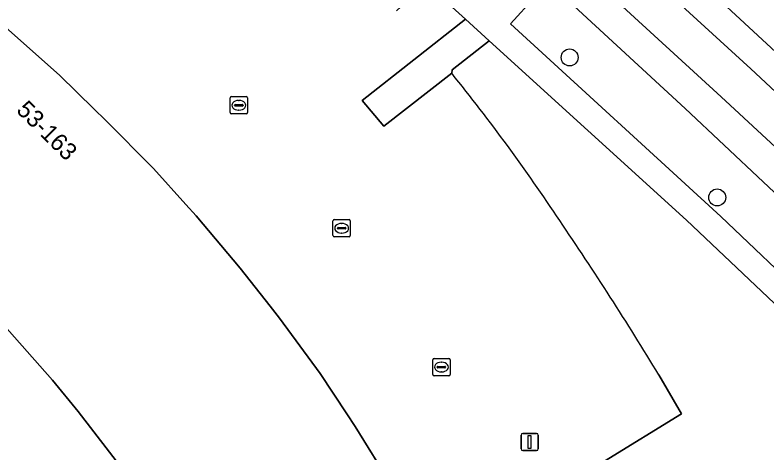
# Model space of a CAD drawing. Extents: x 159039 to 160102, y 381214 to 382524.
# Drawn here: x 159664.52 to 159707.98, y 382042.56 to 382067.88 of the extents above; entities that cross this region are included whole.
import ezdxf

# ---------------------------------------------------------------- set-up
doc = ezdxf.new("R2010")
doc.units = 0
for name, color, linetype in [('IMGEO_Boom', 7, 'Continuous'), ('IMGEO_Erf', 7, 'Continuous'), ('IMGEO_Groenvoorziening', 7, 'Continuous'), ('IMGEO_Kolk', 7, 'Continuous'), ('IMGEO_Lichtmast', 7, 'Continuous'), ('IMGEO_Pand', 7, 'Continuous'), ('IMGEO_Pand_nummerreeks', 7, 'Continuous'), ('IMGEO_Parkeervlak_open', 7, 'Continuous'), ('IMGEO_Rijbaan_lokaal_gesloten', 7, 'Continuous'), ('IMGEO_Voetpad_open', 7, 'Continuous')]:
    doc.layers.add(name, color=color, linetype=linetype)

msp = doc.modelspace()

# ---------------------------------------------------------------- linework, layer by layer
at = {"layer": 'IMGEO_Boom'}
for centre in [(159696.573, 382065.428), (159705.102, 382057.333)]:
    msp.add_circle(centre, 0.489, dxfattribs=at)
at = {"layer": 'IMGEO_Erf'}
for points in [[(159690.554, 382067.639), (159688.261, 382069.726), (159686.566, 382068.116)], [(159663.633, 382067.466), (159667.1, 382064.407), (159669.096, 382062.444), (159669.728, 382061.823), (159672.532, 382059.003), (159674.392, 382056.923), (159674.984, 382056.261), (159677.543, 382053.232), (159679.259, 382051.038), (159679.8, 382050.346), (159682.157, 382047.152), (159683.695, 382044.818), (159684.177, 382044.087), (159686.281, 382040.699)], [(159689.757, 382064.512), (159685.845, 382061.447), (159684.587, 382062.934), (159690.554, 382067.639)], [(159670.884, 382041.434), (159668.163, 382044.96), (159666.692, 382046.765), (159663.754, 382050.087), (159662.166, 382051.773), (159658.981, 382054.896), (159657.278, 382056.459), (159655.364, 382058.083), (159654.441, 382058.862), (159653.676, 382057.955), (159653.497, 382058.107), (159649.503, 382053.355), (159650.964, 382051.914), (159649.553, 382050.282), (159645.707, 382054.062), (159643.887, 382052.217), (159668.062, 382028.432)], [(159689.685, 382036.6), (159703.045, 382044.821), (159701.732, 382047.071)]]:
    msp.add_lwpolyline(points, dxfattribs=at)
for centre, radius, start, end in [((159601.354, 381993.191), 113.586, 33.5662, 38.8954), ((159522.349, 381938.108), 209.883, 31.27584, 34.17124)]:
    msp.add_arc(centre, radius, start, end, dxfattribs=at)
at = {"layer": 'IMGEO_Groenvoorziening'}
msp.add_lwpolyline([(159716.78, 382049.747), (159703.251, 382062.478), (159695.343, 382069.771), (159694.568, 382068.921), (159693.152, 382067.367), (159705.301, 382056.221), (159710.446, 382051.338), (159716.04, 382045.936), (159728.868, 382033.091), (159731.329, 382035.475)], close=True, dxfattribs=at)
for points in [[(159715.546, 382044.267), (159715.344, 382044.464), (159714.134, 382045.646), (159709.488, 382050.186), (159703.319, 382056.019), (159691.923, 382066.392), (159689.794, 382064.716), (159689.757, 382064.512)], [(159701.732, 382047.071), (159703.045, 382044.821), (159689.685, 382036.6), (159689.558, 382036.487), (159688.708, 382035.978), (159688.264, 382036.808), (159677.524, 382030.838), (159683.889, 382019.768), (159685.528, 382020.709), (159715.546, 382044.267)]]:
    msp.add_lwpolyline(points, dxfattribs=at)
for centre, radius, start, end in [((159601.354, 381993.191), 113.586, 33.5662, 38.8954), ((159522.349, 381938.108), 209.883, 31.27584, 34.17124)]:
    msp.add_arc(centre, radius, start, end, dxfattribs=at)
at = {"layer": 'IMGEO_Kolk'}
for p, q in [((159677.03, 382063.159), (159677.882, 382063.159)), ((159676.955, 382062.233), (159676.955, 382063.085)), ((159677.257, 382062.702), (159677.655, 382062.702)), ((159677.443, 382062.939), (159677.468, 382062.939)), ((159677.956, 382063.085), (159677.956, 382062.233)), ((159677.214, 382062.653), (159677.214, 382062.665)), ((159677.652, 382062.616), (159677.254, 382062.616)), ((159677.466, 382062.379), (159677.441, 382062.379)), ((159677.698, 382062.665), (159677.698, 382062.653)), ((159677.882, 382062.159), (159677.03, 382062.159)), ((159682.898, 382055.124), (159682.898, 382055.976)), ((159682.973, 382056.05), (159683.825, 382056.05)), ((159683.386, 382055.83), (159683.411, 382055.83)), ((159683.899, 382055.976), (159683.899, 382055.124)), ((159683.157, 382055.544), (159683.157, 382055.556)), ((159683.595, 382055.507), (159683.197, 382055.507)), ((159683.2, 382055.593), (159683.598, 382055.593)), ((159683.641, 382055.556), (159683.641, 382055.544)), ((159683.825, 382055.05), (159682.973, 382055.05)), ((159683.409, 382055.27), (159683.384, 382055.27)), ((159688.663, 382047.095), (159688.663, 382047.947)), ((159688.738, 382048.021), (159689.59, 382048.021)), ((159689.664, 382047.947), (159689.664, 382047.095)), ((159688.922, 382047.515), (159688.922, 382047.527)), ((159689.36, 382047.478), (159688.962, 382047.478)), ((159688.965, 382047.564), (159689.363, 382047.564)), ((159689.151, 382047.801), (159689.176, 382047.801)), ((159689.406, 382047.527), (159689.406, 382047.515)), ((159689.174, 382047.241), (159689.149, 382047.241)), ((159689.59, 382047.021), (159688.738, 382047.021))]:
    msp.add_line(p, q, dxfattribs=at)
for points in [[(159677.03, 382063.159), (159677.882, 382063.159)], [(159676.955, 382062.233), (159676.955, 382063.085)], [(159677.956, 382063.085), (159677.956, 382062.233)], [(159677.882, 382062.159), (159677.03, 382062.159)], [(159682.898, 382055.124), (159682.898, 382055.976)], [(159682.973, 382056.05), (159683.825, 382056.05)], [(159683.899, 382055.976), (159683.899, 382055.124)], [(159683.825, 382055.05), (159682.973, 382055.05)], [(159688.663, 382047.095), (159688.663, 382047.947)], [(159688.738, 382048.021), (159689.59, 382048.021)], [(159689.664, 382047.947), (159689.664, 382047.095)], [(159689.59, 382047.021), (159688.738, 382047.021)]]:
    msp.add_lwpolyline(points, dxfattribs=at)
for centre, radius, start, end in [((159677.032, 382063.083), 0.0765, 91.552, 178.448), ((159677.032, 382063.083), 0.0765, 91.552, 178.448), ((159677.88, 382063.083), 0.0765, 1.552, 88.448), ((159677.88, 382063.083), 0.0765, 1.552, 88.448), ((159677.254, 382062.662), 0.0403, 85.8775, 175.7526), ((159677.659, 382062.664), 0.0386, 1.7309, 96.639), ((159677.032, 382062.235), 0.0765, 181.552, 268.448), ((159677.032, 382062.235), 0.0765, 181.552, 268.448), ((159677.251, 382062.652), 0.0366, 178.938, 274.7102), ((159677.655, 382062.659), 0.043, 264.8664, 352.4533), ((159677.88, 382062.235), 0.0765, 271.552, 358.448), ((159677.88, 382062.235), 0.0765, 271.552, 358.448), ((159682.975, 382055.974), 0.0765, 91.552, 178.448), ((159682.975, 382055.974), 0.0765, 91.552, 178.448), ((159683.823, 382055.974), 0.0765, 1.552, 88.448), ((159683.823, 382055.974), 0.0765, 1.552, 88.448), ((159683.197, 382055.553), 0.0403, 85.8775, 175.7526), ((159683.194, 382055.543), 0.0366, 178.938, 274.7102), ((159683.598, 382055.55), 0.043, 264.8664, 352.4533), ((159683.602, 382055.555), 0.0386, 1.7309, 96.639), ((159682.975, 382055.126), 0.0765, 181.552, 268.448), ((159682.975, 382055.126), 0.0765, 181.552, 268.448), ((159683.823, 382055.126), 0.0765, 271.552, 358.448), ((159683.823, 382055.126), 0.0765, 271.552, 358.448), ((159688.74, 382047.945), 0.0765, 91.552, 178.448), ((159688.74, 382047.945), 0.0765, 91.552, 178.448), ((159689.588, 382047.945), 0.0765, 1.552, 88.448), ((159689.588, 382047.945), 0.0765, 1.552, 88.448), ((159688.962, 382047.524), 0.0403, 85.8775, 175.7526), ((159688.959, 382047.514), 0.0366, 178.938, 274.7102), ((159689.363, 382047.521), 0.043, 264.8664, 352.4533), ((159689.367, 382047.526), 0.0386, 1.7309, 96.639), ((159688.74, 382047.097), 0.0765, 181.552, 268.448), ((159688.74, 382047.097), 0.0765, 181.552, 268.448), ((159689.588, 382047.097), 0.0765, 271.552, 358.448), ((159689.588, 382047.097), 0.0765, 271.552, 358.448)]:
    msp.add_arc(centre, radius, start, end, dxfattribs=at)
for centre, major_axis, ratio, start_param, end_param in [((159677.442, 382062.659), (-0.387, 0.002), 0.722429, 4.712389, 7.853982), ((159677.467, 382062.659), (-0.39, 0.002), 0.717154, 1.570796, 4.712389), ((159683.385, 382055.55), (-0.387, 0.002), 0.722429, 4.712389, 7.853982), ((159683.41, 382055.55), (-0.39, 0.002), 0.717154, 1.570796, 4.712389), ((159689.15, 382047.521), (-0.387, 0.002), 0.722429, 4.712389, 7.853982), ((159689.175, 382047.521), (-0.39, 0.002), 0.717154, 1.570796, 4.712389)]:
    msp.add_ellipse(centre, major_axis=major_axis, ratio=ratio, start_param=start_param, end_param=end_param, dxfattribs=at)
at = {"layer": 'IMGEO_Lichtmast'}
for p, q in [((159693.766, 382042.79), (159693.766, 382043.59)), ((159693.766, 382043.59), (159693.766, 382042.79)), ((159693.866, 382043.69), (159694.656, 382043.69)), ((159694.656, 382043.69), (159693.866, 382043.69)), ((159694.756, 382043.59), (159694.756, 382042.79)), ((159694.756, 382042.79), (159694.756, 382043.59)), ((159694.656, 382042.69), (159693.866, 382042.69)), ((159693.866, 382042.69), (159694.656, 382042.69))]:
    msp.add_line(p, q, dxfattribs=at)
msp.add_lwpolyline([(159694.186, 382043.565), (159694.336, 382043.565), (159694.336, 382042.815), (159694.186, 382042.815), (159694.186, 382043.565)], dxfattribs=at)
for centre, start, end in [((159693.866, 382043.59), 90, 180), ((159693.866, 382043.59), 90, 180), ((159694.656, 382043.59), 0, 90), ((159694.656, 382043.59), 360, 90), ((159693.866, 382042.79), 180, 270), ((159693.866, 382042.79), 180, 270), ((159694.656, 382042.79), 270, 0), ((159694.656, 382042.79), 270, 0)]:
    msp.add_arc(centre, 0.1, start, end, dxfattribs=at)
at = {"layer": 'IMGEO_Pand'}
for points in [[(159686.281, 382040.699), (159684.177, 382044.087), (159683.695, 382044.818), (159682.157, 382047.152), (159679.8, 382050.346), (159679.259, 382051.038), (159677.543, 382053.232), (159674.984, 382056.261), (159674.392, 382056.923), (159672.532, 382059.003), (159669.728, 382061.823), (159669.096, 382062.444), (159667.1, 382064.407), (159663.633, 382067.466)], [(159663.754, 382050.087), (159666.692, 382046.765), (159668.163, 382044.96), (159670.884, 382041.434)]]:
    msp.add_lwpolyline(points, dxfattribs=at)
at = {"layer": 'IMGEO_Parkeervlak_open'}
msp.add_lwpolyline([(159698.479, 382075.015), (159713.094, 382061.47), (159721.566, 382053.429), (159733.926, 382041.386)], dxfattribs=at)
at = {"layer": 'IMGEO_Rijbaan_lokaal_gesloten'}
for points in [[(159669.226, 382098.189), (159668.513, 382096.743), (159670.793, 382095.488), (159674.201, 382093.254), (159677.665, 382090.907), (159682.638, 382086.828), (159688.839, 382081.409), (159694.874, 382075.934), (159697.946, 382073.084), (159707.053, 382064.76), (159714.484, 382057.832), (159723.591, 382048.892), (159732.363, 382040.288), (159741.692, 382030.623), (159743.032, 382031.912), (159741.582, 382033.389), (159740.421, 382034.719), (159733.926, 382041.386), (159721.566, 382053.429), (159713.094, 382061.47), (159698.479, 382075.015)], [(159682.195, 382081.623), (159690.272, 382074.351), (159695.343, 382069.771), (159703.251, 382062.478), (159716.78, 382049.747), (159731.329, 382035.475), (159732.162, 382034.636), (159734.525, 382032.253), (159738.71, 382027.756), (159740.021, 382029.017), (159733.089, 382036.21), (159724.597, 382044.758), (159714.205, 382054.926), (159705.321, 382063.139), (159696.214, 382071.52), (159686.884, 382079.956), (159679.286, 382086.493), (159672.805, 382091.298), (159667.382, 382094.451)]]:
    msp.add_lwpolyline(points, dxfattribs=at)
msp.add_lwpolyline([(159668.513, 382096.743), (159667.382, 382094.451), (159672.805, 382091.298), (159679.286, 382086.493), (159686.884, 382079.956), (159696.214, 382071.52), (159705.321, 382063.139), (159714.205, 382054.926), (159724.597, 382044.758), (159733.089, 382036.21), (159740.021, 382029.017), (159741.692, 382030.623), (159732.363, 382040.288), (159723.591, 382048.892), (159714.484, 382057.832), (159707.053, 382064.76), (159697.946, 382073.084), (159694.874, 382075.934), (159688.839, 382081.409), (159682.638, 382086.828), (159677.665, 382090.907), (159674.201, 382093.254), (159670.793, 382095.488)], close=True, dxfattribs=at)
at = {"layer": 'IMGEO_Voetpad_open'}
for points in [[(159693.152, 382067.367), (159694.568, 382068.921), (159695.343, 382069.771), (159690.272, 382074.351), (159689.506, 382073.471), (159688.108, 382071.863), (159674.585, 382083.618)], [(159675.555, 382080.792), (159688.206, 382069.776), (159688.261, 382069.726), (159690.554, 382067.639), (159691.923, 382066.392), (159703.319, 382056.019), (159709.488, 382050.186)], [(159710.446, 382051.338), (159705.301, 382056.221), (159693.152, 382067.367)]]:
    msp.add_lwpolyline(points, dxfattribs=at)
msp.add_lwpolyline([(159690.554, 382067.639), (159684.587, 382062.934), (159685.845, 382061.447), (159689.757, 382064.512), (159689.794, 382064.716), (159691.923, 382066.392)], close=True, dxfattribs=at)

# ---------------------------------------------------------------- texts
at = {"layer": 'IMGEO_Pand_nummerreeks'}
msp.add_text('53-163', height=1, rotation=315.2635, dxfattribs=at).set_placement((159664.547, 382062.319))

doc.saveas('drawing.dxf')
